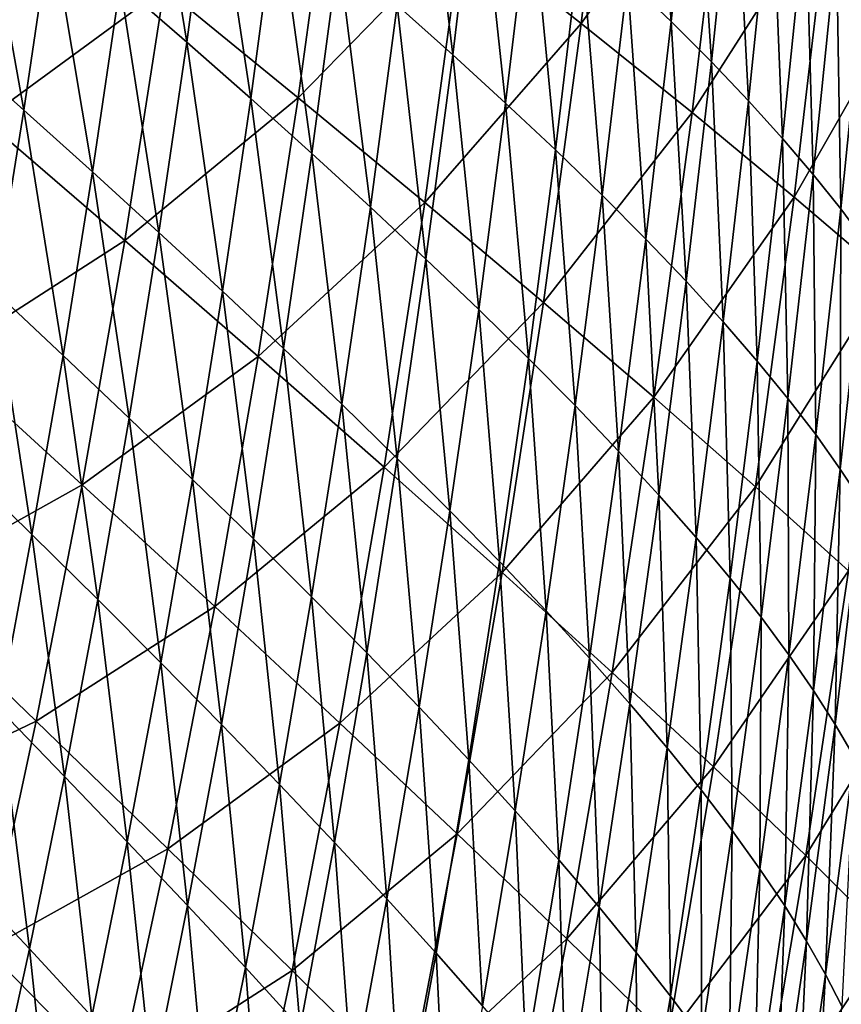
# Model space of a CAD drawing. Header units: millimetres. Extents: x -300 to 300, y -500 to 500.
# Tile 341 of 656: x 231 to 271, y -245 to -198. Entities that reach past the tile are written whole.
import ezdxf

# ---------------------------------------------------------------- set-up
doc = ezdxf.new("R2010")
doc.units = ezdxf.units.MM
doc.header["$LTSCALE"] = 81.481481
doc.layers.add('19', color=7, linetype='CONTINUOUS')
doc.layers.add('21', color=7, linetype='CONTINUOUS')

msp = doc.modelspace()

# ---------------------------------------------------------------- linework, layer by layer
at = {"layer": '19', "color": 7, "linetype": 'CONTINUOUS'}
for points in [[(258.147, -197.935, 44.77), (259.815, -183.974, 44.637), (252.374, -193.381, 47.672), (258.147, -197.935, 44.77)], [(258.147, -197.935, 44.77), (265.2, -188.022, 41.556), (259.815, -183.974, 44.637), (258.147, -197.935, 44.77)], [(263.514, -202.262, 41.686), (265.2, -188.022, 41.556), (258.147, -197.935, 44.77), (263.514, -202.262, 41.686)], [(263.514, -202.262, 41.686), (270.156, -191.856, 38.29), (265.2, -188.022, 41.556), (263.514, -202.262, 41.686)], [(244.436, -201.543, 50.542), (246.214, -188.606, 50.396), (237.94, -196.236, 53.095), (244.436, -201.543, 50.542)], [(244.436, -201.543, 50.542), (252.374, -193.381, 47.672), (246.214, -188.606, 50.396), (244.436, -201.543, 50.542)], [(229.238, -202.608, 55.634), (231.097, -190.704, 55.48), (222.113, -196.521, 57.855), (229.238, -202.608, 55.634)], [(229.238, -202.608, 55.634), (237.94, -196.236, 53.095), (231.097, -190.704, 55.48), (229.238, -202.608, 55.634)], [(268.458, -206.356, 38.413), (270.156, -191.856, 38.29), (263.514, -202.262, 41.686), (268.458, -206.356, 38.413)], [(268.458, -206.356, 38.413), (274.665, -195.469, 34.831), (270.156, -191.856, 38.29), (268.458, -206.356, 38.413)], [(250.566, -206.62, 47.816), (252.374, -193.381, 47.672), (244.436, -201.543, 50.542), (250.566, -206.62, 47.816)], [(250.566, -206.62, 47.816), (258.147, -197.935, 44.77), (252.374, -193.381, 47.672), (250.566, -206.62, 47.816)], [(272.959, -210.211, 34.947), (274.665, -195.469, 34.831), (268.458, -206.356, 38.413), (272.959, -210.211, 34.947)], [(236.038, -208.461, 53.249), (237.94, -196.236, 53.095), (229.238, -202.608, 55.634), (236.038, -208.461, 53.249)], [(236.038, -208.461, 53.249), (244.436, -201.543, 50.542), (237.94, -196.236, 53.095), (236.038, -208.461, 53.249)], [(256.314, -211.458, 44.912), (258.147, -197.935, 44.77), (250.566, -206.62, 47.816), (256.314, -211.458, 44.912)], [(256.314, -211.458, 44.912), (263.514, -202.262, 41.686), (258.147, -197.935, 44.77), (256.314, -211.458, 44.912)], [(242.496, -214.074, 50.696), (244.436, -201.543, 50.542), (236.038, -208.461, 53.249), (242.496, -214.074, 50.696)], [(242.496, -214.074, 50.696), (250.566, -206.62, 47.816), (244.436, -201.543, 50.542), (242.496, -214.074, 50.696)], [(261.661, -216.051, 41.823), (263.514, -202.262, 41.686), (256.314, -211.458, 44.912), (261.661, -216.051, 41.823)], [(261.661, -216.051, 41.823), (268.458, -206.356, 38.413), (263.514, -202.262, 41.686), (261.661, -216.051, 41.823)], [(227.223, -214.137, 55.794), (236.038, -208.461, 53.249), (229.238, -202.608, 55.634), (227.223, -214.137, 55.794)], [(266.59, -220.392, 38.545), (268.458, -206.356, 38.413), (261.661, -216.051, 41.823), (266.59, -220.392, 38.545)], [(266.59, -220.392, 38.545), (272.959, -210.211, 34.947), (268.458, -206.356, 38.413), (266.59, -220.392, 38.545)], [(248.593, -219.439, 47.969), (250.566, -206.62, 47.816), (242.496, -214.074, 50.696), (248.593, -219.439, 47.969)], [(248.593, -219.439, 47.969), (256.314, -211.458, 44.912), (250.566, -206.62, 47.816), (248.593, -219.439, 47.969)], [(233.976, -220.299, 53.411), (236.038, -208.461, 53.249), (227.223, -214.137, 55.794), (233.976, -220.299, 53.411)], [(233.976, -220.299, 53.411), (242.496, -214.074, 50.696), (236.038, -208.461, 53.249), (233.976, -220.299, 53.411)], [(271.082, -224.475, 35.071), (272.959, -210.211, 34.947), (266.59, -220.392, 38.545), (271.082, -224.475, 35.071)], [(254.313, -224.548, 45.061), (256.314, -211.458, 44.912), (248.593, -219.439, 47.969), (254.313, -224.548, 45.061)], [(254.313, -224.548, 45.061), (261.661, -216.051, 41.823), (256.314, -211.458, 44.912), (254.313, -224.548, 45.061)], [(225.049, -225.295, 55.961), (233.976, -220.299, 53.411), (227.223, -214.137, 55.794), (225.049, -225.295, 55.961)], [(240.392, -226.204, 50.858), (242.496, -214.074, 50.696), (233.976, -220.299, 53.411), (240.392, -226.204, 50.858)], [(240.392, -226.204, 50.858), (248.593, -219.439, 47.969), (242.496, -214.074, 50.696), (240.392, -226.204, 50.858)], [(259.638, -229.394, 41.968), (261.661, -216.051, 41.823), (254.313, -224.548, 45.061), (259.638, -229.394, 41.968)], [(259.638, -229.394, 41.968), (266.59, -220.392, 38.545), (261.661, -216.051, 41.823), (259.638, -229.394, 41.968)], [(246.453, -231.844, 48.128), (248.593, -219.439, 47.969), (240.392, -226.204, 50.858), (246.453, -231.844, 48.128)], [(246.453, -231.844, 48.128), (254.313, -224.548, 45.061), (248.593, -219.439, 47.969), (246.453, -231.844, 48.128)], [(231.751, -231.753, 53.579), (233.976, -220.299, 53.411), (225.049, -225.295, 55.961), (231.751, -231.753, 53.579)], [(231.751, -231.753, 53.579), (240.392, -226.204, 50.858), (233.976, -220.299, 53.411), (231.751, -231.753, 53.579)], [(264.549, -233.969, 38.683), (266.59, -220.392, 38.545), (259.638, -229.394, 41.968), (264.549, -233.969, 38.683)], [(264.549, -233.969, 38.683), (271.082, -224.475, 35.071), (266.59, -220.392, 38.545), (264.549, -233.969, 38.683)], [(252.141, -237.211, 45.218), (254.313, -224.548, 45.061), (246.453, -231.844, 48.128), (252.141, -237.211, 45.218)], [(252.141, -237.211, 45.218), (259.638, -229.394, 41.968), (254.313, -224.548, 45.061), (252.141, -237.211, 45.218)], [(269.029, -238.267, 35.201), (271.082, -224.475, 35.071), (264.549, -233.969, 38.683), (269.029, -238.267, 35.201)], [(269.029, -238.267, 35.201), (275.119, -228.291, 31.396), (271.082, -224.475, 35.071), (269.029, -238.267, 35.201)], [(222.714, -236.087, 56.134), (231.751, -231.753, 53.579), (225.049, -225.295, 55.961), (222.714, -236.087, 56.134)], [(238.121, -237.937, 51.026), (240.392, -226.204, 50.858), (231.751, -231.753, 53.579), (238.121, -237.937, 51.026)], [(238.121, -237.937, 51.026), (246.453, -231.844, 48.128), (240.392, -226.204, 50.858), (238.121, -237.937, 51.026)], [(273.061, -242.28, 31.516), (275.119, -228.291, 31.396), (269.029, -238.267, 35.201), (273.061, -242.28, 31.516)], [(257.439, -242.297, 42.119), (259.638, -229.394, 41.968), (252.141, -237.211, 45.218), (257.439, -242.297, 42.119)], [(257.439, -242.297, 42.119), (264.549, -233.969, 38.683), (259.638, -229.394, 41.968), (257.439, -242.297, 42.119)], [(229.361, -242.827, 53.754), (231.751, -231.753, 53.579), (222.714, -236.087, 56.134), (229.361, -242.827, 53.754)], [(229.361, -242.827, 53.754), (238.121, -237.937, 51.026), (231.751, -231.753, 53.579), (229.361, -242.827, 53.754)], [(244.141, -243.839, 48.295), (246.453, -231.844, 48.128), (238.121, -237.937, 51.026), (244.141, -243.839, 48.295)], [(244.141, -243.839, 48.295), (252.141, -237.211, 45.218), (246.453, -231.844, 48.128), (244.141, -243.839, 48.295)], [(262.331, -247.094, 38.828), (264.549, -233.969, 38.683), (257.439, -242.297, 42.119), (262.331, -247.094, 38.828)], [(262.331, -247.094, 38.828), (269.029, -238.267, 35.201), (264.549, -233.969, 38.683), (262.331, -247.094, 38.828)], [(249.794, -249.452, 45.381), (252.141, -237.211, 45.218), (244.141, -243.839, 48.295), (249.794, -249.452, 45.381)], [(249.794, -249.452, 45.381), (257.439, -242.297, 42.119), (252.141, -237.211, 45.218), (249.794, -249.452, 45.381)], [(235.68, -249.278, 51.2), (238.121, -237.937, 51.026), (229.361, -242.827, 53.754), (235.68, -249.278, 51.2)], [(235.68, -249.278, 51.2), (244.141, -243.839, 48.295), (238.121, -237.937, 51.026), (235.68, -249.278, 51.2)], [(266.797, -251.595, 35.338), (269.029, -238.267, 35.201), (262.331, -247.094, 38.828), (266.797, -251.595, 35.338)], [(266.797, -251.595, 35.338), (273.061, -242.28, 31.516), (269.029, -238.267, 35.201), (266.797, -251.595, 35.338)], [(255.064, -254.765, 42.277), (257.439, -242.297, 42.119), (249.794, -249.452, 45.381), (255.064, -254.765, 42.277)], [(255.064, -254.765, 42.277), (262.331, -247.094, 38.828), (257.439, -242.297, 42.119), (255.064, -254.765, 42.277)], [(270.822, -255.791, 31.642), (273.061, -242.28, 31.516), (266.797, -251.595, 35.338), (270.822, -255.791, 31.642)], [(226.802, -253.526, 53.934), (235.68, -249.278, 51.2), (229.361, -242.827, 53.754), (226.802, -253.526, 53.934)], [(241.655, -255.43, 48.467), (244.141, -243.839, 48.295), (235.68, -249.278, 51.2), (241.655, -255.43, 48.467)], [(241.655, -255.43, 48.467), (249.794, -249.452, 45.381), (244.141, -243.839, 48.295), (241.655, -255.43, 48.467)]]:
    msp.add_3dface(points, dxfattribs=at)
at = {"layer": '21', "color": 7, "linetype": 'CONTINUOUS'}
for points in [[(260.382, -195.822, 26.466), (261.521, -185.122, 26.402), (262.493, -197.85, 24.934), (260.382, -195.822, 26.466)], [(262.493, -197.85, 24.934), (261.521, -185.122, 26.402), (263.632, -187.052, 24.877), (262.493, -197.85, 24.934)], [(235.815, -196.034, 37.95), (237.073, -186.712, 37.853), (239.038, -198.842, 36.65), (235.815, -196.034, 37.95)], [(239.038, -198.842, 36.65), (237.073, -186.712, 37.853), (240.307, -189.397, 36.554), (239.038, -198.842, 36.65)], [(249.226, -197.049, 32.445), (250.436, -187.022, 32.36), (251.926, -199.461, 31.008), (249.226, -197.049, 32.445)], [(251.926, -199.461, 31.008), (250.436, -187.022, 32.36), (253.142, -189.323, 30.926), (251.926, -199.461, 31.008)], [(262.493, -197.85, 24.934), (263.632, -187.052, 24.877), (264.447, -199.808, 23.387), (262.493, -197.85, 24.934)], [(264.447, -199.808, 23.387), (263.632, -187.052, 24.877), (265.585, -188.917, 23.337), (264.447, -199.808, 23.387)], [(264.447, -199.808, 23.387), (265.585, -188.917, 23.337), (266.244, -201.695, 21.827), (264.447, -199.808, 23.387)], [(266.244, -201.695, 21.827), (265.585, -188.917, 23.337), (267.381, -190.715, 21.786), (266.244, -201.695, 21.827)], [(239.038, -198.842, 36.65), (240.307, -189.397, 36.554), (242.134, -201.58, 35.314), (239.038, -198.842, 36.65)], [(242.134, -201.58, 35.314), (240.307, -189.397, 36.554), (243.413, -192.016, 35.22), (242.134, -201.58, 35.314)], [(251.926, -199.461, 31.008), (253.142, -189.323, 30.926), (254.483, -201.802, 29.542), (251.926, -199.461, 31.008)], [(254.483, -201.802, 29.542), (253.142, -189.323, 30.926), (255.703, -191.557, 29.465), (254.483, -201.802, 29.542)], [(227.694, -199.065, 40.54), (229.007, -190.21, 40.437), (231.143, -202.138, 39.315), (227.694, -199.065, 40.54)], [(231.143, -202.138, 39.315), (229.007, -190.21, 40.437), (232.471, -193.156, 39.213), (231.143, -202.138, 39.315)], [(266.244, -201.695, 21.827), (267.381, -190.715, 21.786), (267.887, -203.511, 20.259), (266.244, -201.695, 21.827)], [(267.887, -203.511, 20.259), (267.381, -190.715, 21.786), (269.022, -192.447, 20.227), (267.887, -203.511, 20.259)], [(254.483, -201.802, 29.542), (255.703, -191.557, 29.465), (256.895, -204.071, 28.049), (254.483, -201.802, 29.542)], [(256.895, -204.071, 28.049), (255.703, -191.557, 29.465), (258.118, -193.724, 27.977), (256.895, -204.071, 28.049)], [(242.134, -201.58, 35.314), (243.413, -192.016, 35.22), (245.1, -204.246, 33.941), (242.134, -201.58, 35.314)], [(245.1, -204.246, 33.941), (243.413, -192.016, 35.22), (246.387, -194.567, 33.849), (245.1, -204.246, 33.941)], [(267.887, -203.511, 20.259), (269.022, -192.447, 20.227), (269.376, -205.256, 18.686), (267.887, -203.511, 20.259)], [(269.376, -205.256, 18.686), (269.022, -192.447, 20.227), (270.507, -194.112, 18.665), (269.376, -205.256, 18.686)], [(231.143, -202.138, 39.315), (232.471, -193.156, 39.213), (234.475, -205.138, 38.052), (231.143, -202.138, 39.315)], [(234.475, -205.138, 38.052), (232.471, -193.156, 39.213), (235.815, -196.034, 37.95), (234.475, -205.138, 38.052)], [(256.895, -204.071, 28.049), (258.118, -193.724, 27.977), (259.157, -206.267, 26.532), (256.895, -204.071, 28.049)], [(259.157, -206.267, 26.532), (258.118, -193.724, 27.977), (260.382, -195.822, 26.466), (259.157, -206.267, 26.532)], [(269.376, -205.256, 18.686), (270.507, -194.112, 18.665), (270.712, -206.928, 17.112), (269.376, -205.256, 18.686)], [(270.712, -206.928, 17.112), (270.507, -194.112, 18.665), (271.839, -195.71, 17.103), (270.712, -206.928, 17.112)], [(245.1, -204.246, 33.941), (246.387, -194.567, 33.849), (247.931, -206.84, 32.533), (245.1, -204.246, 33.941)], [(247.931, -206.84, 32.533), (246.387, -194.567, 33.849), (249.226, -197.049, 32.445), (247.931, -206.84, 32.533)], [(234.475, -205.138, 38.052), (235.815, -196.034, 37.95), (237.685, -208.066, 36.75), (234.475, -205.138, 38.052)], [(237.685, -208.066, 36.75), (235.815, -196.034, 37.95), (239.038, -198.842, 36.65), (237.685, -208.066, 36.75)], [(259.157, -206.267, 26.532), (260.382, -195.822, 26.466), (261.267, -208.389, 24.993), (259.157, -206.267, 26.532)], [(261.267, -208.389, 24.993), (260.382, -195.822, 26.466), (262.493, -197.85, 24.934), (261.267, -208.389, 24.993)], [(270.712, -206.928, 17.112), (271.839, -195.71, 17.103), (271.898, -208.529, 15.541), (270.712, -206.928, 17.112)], [(247.931, -206.84, 32.533), (249.226, -197.049, 32.445), (250.624, -209.359, 31.092), (247.931, -206.84, 32.533)], [(250.624, -209.359, 31.092), (249.226, -197.049, 32.445), (251.926, -199.461, 31.008), (250.624, -209.359, 31.092)], [(261.267, -208.389, 24.993), (262.493, -197.85, 24.934), (263.221, -210.436, 23.438), (261.267, -208.389, 24.993)], [(263.221, -210.436, 23.438), (262.493, -197.85, 24.934), (264.447, -199.808, 23.387), (263.221, -210.436, 23.438)], [(237.685, -208.066, 36.75), (239.038, -198.842, 36.65), (240.77, -210.919, 35.411), (237.685, -208.066, 36.75)], [(240.77, -210.919, 35.411), (239.038, -198.842, 36.65), (242.134, -201.58, 35.314), (240.77, -210.919, 35.411)], [(229.733, -210.908, 39.421), (227.694, -199.065, 40.54), (231.143, -202.138, 39.315), (229.733, -210.908, 39.421)], [(250.624, -209.359, 31.092), (251.926, -199.461, 31.008), (253.177, -211.802, 29.622), (250.624, -209.359, 31.092)], [(253.177, -211.802, 29.622), (251.926, -199.461, 31.008), (254.483, -201.802, 29.542), (253.177, -211.802, 29.622)], [(263.221, -210.436, 23.438), (264.447, -199.808, 23.387), (265.02, -212.408, 21.869), (263.221, -210.436, 23.438)], [(265.02, -212.408, 21.869), (264.447, -199.808, 23.387), (266.244, -201.695, 21.827), (265.02, -212.408, 21.869)], [(240.77, -210.919, 35.411), (242.134, -201.58, 35.314), (243.726, -213.697, 34.036), (240.77, -210.919, 35.411)], [(243.726, -213.697, 34.036), (242.134, -201.58, 35.314), (245.1, -204.246, 33.941), (243.726, -213.697, 34.036)], [(253.177, -211.802, 29.622), (254.483, -201.802, 29.542), (255.584, -214.17, 28.123), (253.177, -211.802, 29.622)], [(255.584, -214.17, 28.123), (254.483, -201.802, 29.542), (256.895, -204.071, 28.049), (255.584, -214.17, 28.123)], [(265.02, -212.408, 21.869), (266.244, -201.695, 21.827), (266.665, -214.304, 20.291), (265.02, -212.408, 21.869)], [(266.665, -214.304, 20.291), (266.244, -201.695, 21.827), (267.887, -203.511, 20.259), (266.665, -214.304, 20.291)], [(229.733, -210.908, 39.421), (231.143, -202.138, 39.315), (233.05, -214.028, 38.156), (229.733, -210.908, 39.421)], [(233.05, -214.028, 38.156), (231.143, -202.138, 39.315), (234.475, -205.138, 38.052), (233.05, -214.028, 38.156)], [(266.665, -214.304, 20.291), (267.887, -203.511, 20.259), (268.157, -216.124, 18.707), (266.665, -214.304, 20.291)], [(268.157, -216.124, 18.707), (267.887, -203.511, 20.259), (269.376, -205.256, 18.686), (268.157, -216.124, 18.707)], [(255.584, -214.17, 28.123), (256.895, -204.071, 28.049), (257.844, -216.46, 26.6), (255.584, -214.17, 28.123)], [(257.844, -216.46, 26.6), (256.895, -204.071, 28.049), (259.157, -206.267, 26.532), (257.844, -216.46, 26.6)], [(243.726, -213.697, 34.036), (245.1, -204.246, 33.941), (246.549, -216.397, 32.625), (243.726, -213.697, 34.036)], [(246.549, -216.397, 32.625), (245.1, -204.246, 33.941), (247.931, -206.84, 32.533), (246.549, -216.397, 32.625)], [(233.05, -214.028, 38.156), (234.475, -205.138, 38.052), (236.247, -217.07, 36.853), (233.05, -214.028, 38.156)], [(236.247, -217.07, 36.853), (234.475, -205.138, 38.052), (237.685, -208.066, 36.75), (236.247, -217.07, 36.853)], [(268.157, -216.124, 18.707), (269.376, -205.256, 18.686), (269.498, -217.868, 17.121), (268.157, -216.124, 18.707)], [(269.498, -217.868, 17.121), (269.376, -205.256, 18.686), (270.712, -206.928, 17.112), (269.498, -217.868, 17.121)], [(257.844, -216.46, 26.6), (259.157, -206.267, 26.532), (259.953, -218.672, 25.055), (257.844, -216.46, 26.6)], [(259.953, -218.672, 25.055), (259.157, -206.267, 26.532), (261.267, -208.389, 24.993), (259.953, -218.672, 25.055)], [(246.549, -216.397, 32.625), (247.931, -206.84, 32.533), (249.236, -219.019, 31.18), (246.549, -216.397, 32.625)], [(249.236, -219.019, 31.18), (247.931, -206.84, 32.533), (250.624, -209.359, 31.092), (249.236, -219.019, 31.18)], [(269.498, -217.868, 17.121), (270.712, -206.928, 17.112), (270.688, -219.535, 15.536), (269.498, -217.868, 17.121)], [(270.688, -219.535, 15.536), (270.712, -206.928, 17.112), (271.898, -208.529, 15.541), (270.688, -219.535, 15.536)], [(236.247, -217.07, 36.853), (237.685, -208.066, 36.75), (239.321, -220.035, 35.512), (236.247, -217.07, 36.853)], [(239.321, -220.035, 35.512), (237.685, -208.066, 36.75), (240.77, -210.919, 35.411), (239.321, -220.035, 35.512)], [(259.953, -218.672, 25.055), (261.267, -208.389, 24.993), (261.907, -220.804, 23.491), (259.953, -218.672, 25.055)], [(261.907, -220.804, 23.491), (261.267, -208.389, 24.993), (263.221, -210.436, 23.438), (261.907, -220.804, 23.491)], [(270.688, -219.535, 15.536), (271.898, -208.529, 15.541), (271.734, -221.126, 13.954), (270.688, -219.535, 15.536)], [(249.236, -219.019, 31.18), (250.624, -209.359, 31.092), (251.782, -221.561, 29.705), (249.236, -219.019, 31.18)], [(251.782, -221.561, 29.705), (250.624, -209.359, 31.092), (253.177, -211.802, 29.622), (251.782, -221.561, 29.705)], [(228.238, -219.469, 39.53), (229.733, -210.908, 39.421), (231.54, -222.703, 38.264), (228.238, -219.469, 39.53)], [(231.54, -222.703, 38.264), (229.733, -210.908, 39.421), (233.05, -214.028, 38.156), (231.54, -222.703, 38.264)], [(261.907, -220.804, 23.491), (263.221, -210.436, 23.438), (263.707, -222.857, 21.913), (261.907, -220.804, 23.491)], [(263.707, -222.857, 21.913), (263.221, -210.436, 23.438), (265.02, -212.408, 21.869), (263.707, -222.857, 21.913)], [(239.321, -220.035, 35.512), (240.77, -210.919, 35.411), (242.266, -222.919, 34.134), (239.321, -220.035, 35.512)], [(242.266, -222.919, 34.134), (240.77, -210.919, 35.411), (243.726, -213.697, 34.036), (242.266, -222.919, 34.134)], [(251.782, -221.561, 29.705), (253.177, -211.802, 29.622), (254.186, -224.023, 28.201), (251.782, -221.561, 29.705)], [(254.186, -224.023, 28.201), (253.177, -211.802, 29.622), (255.584, -214.17, 28.123), (254.186, -224.023, 28.201)], [(263.707, -222.857, 21.913), (265.02, -212.408, 21.869), (265.354, -224.829, 20.325), (263.707, -222.857, 21.913)], [(265.354, -224.829, 20.325), (265.02, -212.408, 21.869), (266.665, -214.304, 20.291), (265.354, -224.829, 20.325)], [(242.266, -222.919, 34.134), (243.726, -213.697, 34.036), (245.08, -225.723, 32.719), (242.266, -222.919, 34.134)], [(245.08, -225.723, 32.719), (243.726, -213.697, 34.036), (246.549, -216.397, 32.625), (245.08, -225.723, 32.719)], [(231.54, -222.703, 38.264), (233.05, -214.028, 38.156), (234.724, -225.857, 36.959), (231.54, -222.703, 38.264)], [(234.724, -225.857, 36.959), (233.05, -214.028, 38.156), (236.247, -217.07, 36.853), (234.724, -225.857, 36.959)], [(254.186, -224.023, 28.201), (255.584, -214.17, 28.123), (256.442, -226.404, 26.671), (254.186, -224.023, 28.201)], [(256.442, -226.404, 26.671), (255.584, -214.17, 28.123), (257.844, -216.46, 26.6), (256.442, -226.404, 26.671)], [(265.354, -224.829, 20.325), (266.665, -214.304, 20.291), (266.85, -226.721, 18.729), (265.354, -224.829, 20.325)], [(266.85, -226.721, 18.729), (266.665, -214.304, 20.291), (268.157, -216.124, 18.707), (266.85, -226.721, 18.729)], [(266.85, -226.721, 18.729), (268.157, -216.124, 18.707), (268.194, -228.531, 17.13), (266.85, -226.721, 18.729)], [(268.194, -228.531, 17.13), (268.157, -216.124, 18.707), (269.498, -217.868, 17.121), (268.194, -228.531, 17.13)], [(245.08, -225.723, 32.719), (246.549, -216.397, 32.625), (247.759, -228.444, 31.27), (245.08, -225.723, 32.719)], [(247.759, -228.444, 31.27), (246.549, -216.397, 32.625), (249.236, -219.019, 31.18), (247.759, -228.444, 31.27)], [(256.442, -226.404, 26.671), (257.844, -216.46, 26.6), (258.549, -228.701, 25.118), (256.442, -226.404, 26.671)], [(258.549, -228.701, 25.118), (257.844, -216.46, 26.6), (259.953, -218.672, 25.055), (258.549, -228.701, 25.118)], [(234.724, -225.857, 36.959), (236.247, -217.07, 36.853), (237.784, -228.929, 35.616), (234.724, -225.857, 36.959)], [(237.784, -228.929, 35.616), (236.247, -217.07, 36.853), (239.321, -220.035, 35.512), (237.784, -228.929, 35.616)], [(268.194, -228.531, 17.13), (269.498, -217.868, 17.121), (269.389, -230.26, 15.532), (268.194, -228.531, 17.13)], [(269.389, -230.26, 15.532), (269.498, -217.868, 17.121), (270.688, -219.535, 15.536), (269.389, -230.26, 15.532)], [(247.759, -228.444, 31.27), (249.236, -219.019, 31.18), (250.299, -231.081, 29.79), (247.759, -228.444, 31.27)], [(250.299, -231.081, 29.79), (249.236, -219.019, 31.18), (251.782, -221.561, 29.705), (250.299, -231.081, 29.79)], [(258.549, -228.701, 25.118), (259.953, -218.672, 25.055), (260.503, -230.914, 23.546), (258.549, -228.701, 25.118)], [(260.503, -230.914, 23.546), (259.953, -218.672, 25.055), (261.907, -220.804, 23.491), (260.503, -230.914, 23.546)], [(229.945, -231.167, 38.375), (228.238, -219.469, 39.53), (231.54, -222.703, 38.264), (229.945, -231.167, 38.375)], [(269.389, -230.26, 15.532), (270.688, -219.535, 15.536), (270.44, -231.908, 13.935), (269.389, -230.26, 15.532)], [(270.44, -231.908, 13.935), (270.688, -219.535, 15.536), (271.734, -221.126, 13.954), (270.44, -231.908, 13.935)], [(237.784, -228.929, 35.616), (239.321, -220.035, 35.512), (240.719, -231.916, 34.235), (237.784, -228.929, 35.616)], [(240.719, -231.916, 34.235), (239.321, -220.035, 35.512), (242.266, -222.919, 34.134), (240.719, -231.916, 34.235)], [(260.503, -230.914, 23.546), (261.907, -220.804, 23.491), (262.304, -233.043, 21.959), (260.503, -230.914, 23.546)], [(262.304, -233.043, 21.959), (261.907, -220.804, 23.491), (263.707, -222.857, 21.913), (262.304, -233.043, 21.959)], [(270.44, -231.908, 13.935), (271.734, -221.126, 13.954), (271.355, -233.476, 12.338), (270.44, -231.908, 13.935)], [(250.299, -231.081, 29.79), (251.782, -221.561, 29.705), (252.698, -233.633, 28.281), (250.299, -231.081, 29.79)], [(252.698, -233.633, 28.281), (251.782, -221.561, 29.705), (254.186, -224.023, 28.201), (252.698, -233.633, 28.281)], [(229.945, -231.167, 38.375), (231.54, -222.703, 38.264), (233.113, -234.428, 37.068), (229.945, -231.167, 38.375)], [(233.113, -234.428, 37.068), (231.54, -222.703, 38.264), (234.724, -225.857, 36.959), (233.113, -234.428, 37.068)], [(240.719, -231.916, 34.235), (242.266, -222.919, 34.134), (243.523, -234.819, 32.816), (240.719, -231.916, 34.235)], [(243.523, -234.819, 32.816), (242.266, -222.919, 34.134), (245.08, -225.723, 32.719), (243.523, -234.819, 32.816)], [(262.304, -233.043, 21.959), (263.707, -222.857, 21.913), (263.953, -235.088, 20.359), (262.304, -233.043, 21.959)], [(263.953, -235.088, 20.359), (263.707, -222.857, 21.913), (265.354, -224.829, 20.325), (263.953, -235.088, 20.359)], [(252.698, -233.633, 28.281), (254.186, -224.023, 28.201), (254.951, -236.099, 26.745), (252.698, -233.633, 28.281)], [(254.951, -236.099, 26.745), (254.186, -224.023, 28.201), (256.442, -226.404, 26.671), (254.951, -236.099, 26.745)], [(263.953, -235.088, 20.359), (265.354, -224.829, 20.325), (265.451, -237.047, 18.752), (263.953, -235.088, 20.359)], [(265.451, -237.047, 18.752), (265.354, -224.829, 20.325), (266.85, -226.721, 18.729), (265.451, -237.047, 18.752)], [(233.113, -234.428, 37.068), (234.724, -225.857, 36.959), (236.16, -237.603, 35.722), (233.113, -234.428, 37.068)], [(236.16, -237.603, 35.722), (234.724, -225.857, 36.959), (237.784, -228.929, 35.616), (236.16, -237.603, 35.722)], [(243.523, -234.819, 32.816), (245.08, -225.723, 32.719), (246.193, -237.635, 31.364), (243.523, -234.819, 32.816)], [(246.193, -237.635, 31.364), (245.08, -225.723, 32.719), (247.759, -228.444, 31.27), (246.193, -237.635, 31.364)], [(254.951, -236.099, 26.745), (256.442, -226.404, 26.671), (257.055, -238.478, 25.184), (254.951, -236.099, 26.745)], [(257.055, -238.478, 25.184), (256.442, -226.404, 26.671), (258.549, -228.701, 25.118), (257.055, -238.478, 25.184)], [(265.451, -237.047, 18.752), (266.85, -226.721, 18.729), (266.799, -238.92, 17.14), (265.451, -237.047, 18.752)], [(266.799, -238.92, 17.14), (266.85, -226.721, 18.729), (268.194, -228.531, 17.13), (266.799, -238.92, 17.14)], [(246.193, -237.635, 31.364), (247.759, -228.444, 31.27), (248.726, -240.363, 29.878), (246.193, -237.635, 31.364)], [(248.726, -240.363, 29.878), (247.759, -228.444, 31.27), (250.299, -231.081, 29.79), (248.726, -240.363, 29.878)], [(266.799, -238.92, 17.14), (268.194, -228.531, 17.13), (267.998, -240.707, 15.527), (266.799, -238.92, 17.14)], [(267.998, -240.707, 15.527), (268.194, -228.531, 17.13), (269.389, -230.26, 15.532), (267.998, -240.707, 15.527)], [(236.16, -237.603, 35.722), (237.784, -228.929, 35.616), (239.082, -240.69, 34.338), (236.16, -237.603, 35.722)], [(239.082, -240.69, 34.338), (237.784, -228.929, 35.616), (240.719, -231.916, 34.235), (239.082, -240.69, 34.338)], [(257.055, -238.478, 25.184), (258.549, -228.701, 25.118), (259.008, -240.769, 23.603), (257.055, -238.478, 25.184)], [(259.008, -240.769, 23.603), (258.549, -228.701, 25.118), (260.503, -230.914, 23.546), (259.008, -240.769, 23.603)], [(267.998, -240.707, 15.527), (269.389, -230.26, 15.532), (269.054, -242.409, 13.914), (267.998, -240.707, 15.527)], [(269.054, -242.409, 13.914), (269.389, -230.26, 15.532), (270.44, -231.908, 13.935), (269.054, -242.409, 13.914)], [(259.008, -240.769, 23.603), (260.503, -230.914, 23.546), (260.81, -242.971, 22.006), (259.008, -240.769, 23.603)], [(260.81, -242.971, 22.006), (260.503, -230.914, 23.546), (262.304, -233.043, 21.959), (260.81, -242.971, 22.006)], [(228.263, -239.421, 38.489), (229.945, -231.167, 38.375), (231.415, -242.785, 37.18), (228.263, -239.421, 38.489)], [(231.415, -242.785, 37.18), (229.945, -231.167, 38.375), (233.113, -234.428, 37.068), (231.415, -242.785, 37.18)], [(248.726, -240.363, 29.878), (250.299, -231.081, 29.79), (251.119, -243.002, 28.363), (248.726, -240.363, 29.878)], [(251.119, -243.002, 28.363), (250.299, -231.081, 29.79), (252.698, -233.633, 28.281), (251.119, -243.002, 28.363)], [(239.082, -240.69, 34.338), (240.719, -231.916, 34.235), (241.876, -243.688, 32.917), (239.082, -240.69, 34.338)], [(241.876, -243.688, 32.917), (240.719, -231.916, 34.235), (243.523, -234.819, 32.816), (241.876, -243.688, 32.917)], [(269.054, -242.409, 13.914), (270.44, -231.908, 13.935), (269.974, -244.026, 12.301), (269.054, -242.409, 13.914)], [(269.974, -244.026, 12.301), (270.44, -231.908, 13.935), (271.355, -233.476, 12.338), (269.974, -244.026, 12.301)], [(260.81, -242.971, 22.006), (262.304, -233.043, 21.959), (262.46, -245.083, 20.396), (260.81, -242.971, 22.006)], [(262.46, -245.083, 20.396), (262.304, -233.043, 21.959), (263.953, -235.088, 20.359), (262.46, -245.083, 20.396)], [(251.119, -243.002, 28.363), (252.698, -233.633, 28.281), (253.368, -245.55, 26.82), (251.119, -243.002, 28.363)], [(253.368, -245.55, 26.82), (252.698, -233.633, 28.281), (254.951, -236.099, 26.745), (253.368, -245.55, 26.82)], [(269.974, -244.026, 12.301), (271.355, -233.476, 12.338), (270.765, -245.558, 10.686), (269.974, -244.026, 12.301)], [(231.415, -242.785, 37.18), (233.113, -234.428, 37.068), (234.447, -246.06, 35.832), (231.415, -242.785, 37.18)], [(234.447, -246.06, 35.832), (233.113, -234.428, 37.068), (236.16, -237.603, 35.722), (234.447, -246.06, 35.832)], [(241.876, -243.688, 32.917), (243.523, -234.819, 32.816), (244.537, -246.595, 31.459), (241.876, -243.688, 32.917)], [(244.537, -246.595, 31.459), (243.523, -234.819, 32.816), (246.193, -237.635, 31.364), (244.537, -246.595, 31.459)], [(262.46, -245.083, 20.396), (263.953, -235.088, 20.359), (263.961, -247.106, 18.776), (262.46, -245.083, 20.396)], [(263.961, -247.106, 18.776), (263.953, -235.088, 20.359), (265.451, -237.047, 18.752), (263.961, -247.106, 18.776)], [(253.368, -245.55, 26.82), (254.951, -236.099, 26.745), (255.469, -248.007, 25.252), (253.368, -245.55, 26.82)], [(255.469, -248.007, 25.252), (254.951, -236.099, 26.745), (257.055, -238.478, 25.184), (255.469, -248.007, 25.252)], [(263.961, -247.106, 18.776), (265.451, -237.047, 18.752), (265.312, -249.038, 17.15), (263.961, -247.106, 18.776)], [(265.312, -249.038, 17.15), (265.451, -237.047, 18.752), (266.799, -238.92, 17.14), (265.312, -249.038, 17.15)], [(234.447, -246.06, 35.832), (236.16, -237.603, 35.722), (237.356, -249.242, 34.445), (234.447, -246.06, 35.832)], [(237.356, -249.242, 34.445), (236.16, -237.603, 35.722), (239.082, -240.69, 34.338), (237.356, -249.242, 34.445)], [(244.537, -246.595, 31.459), (246.193, -237.635, 31.364), (247.062, -249.41, 29.969), (244.537, -246.595, 31.459)], [(247.062, -249.41, 29.969), (246.193, -237.635, 31.364), (248.726, -240.363, 29.878), (247.062, -249.41, 29.969)], [(255.469, -248.007, 25.252), (257.055, -238.478, 25.184), (257.421, -250.371, 23.662), (255.469, -248.007, 25.252)], [(257.421, -250.371, 23.662), (257.055, -238.478, 25.184), (259.008, -240.769, 23.603), (257.421, -250.371, 23.662)], [(265.312, -249.038, 17.15), (266.799, -238.92, 17.14), (266.515, -250.879, 15.523), (265.312, -249.038, 17.15)], [(266.515, -250.879, 15.523), (266.799, -238.92, 17.14), (267.998, -240.707, 15.527), (266.515, -250.879, 15.523)], [(229.627, -250.931, 37.295), (228.263, -239.421, 38.489), (231.415, -242.785, 37.18), (229.627, -250.931, 37.295)], [(247.062, -249.41, 29.969), (248.726, -240.363, 29.878), (249.448, -252.131, 28.447), (247.062, -249.41, 29.969)], [(249.448, -252.131, 28.447), (248.726, -240.363, 29.878), (251.119, -243.002, 28.363), (249.448, -252.131, 28.447)], [(237.356, -249.242, 34.445), (239.082, -240.69, 34.338), (240.138, -252.331, 33.019), (237.356, -249.242, 34.445)], [(240.138, -252.331, 33.019), (239.082, -240.69, 34.338), (241.876, -243.688, 32.917), (240.138, -252.331, 33.019)], [(257.421, -250.371, 23.662), (259.008, -240.769, 23.603), (259.222, -252.641, 22.054), (257.421, -250.371, 23.662)], [(259.222, -252.641, 22.054), (259.008, -240.769, 23.603), (260.81, -242.971, 22.006), (259.222, -252.641, 22.054)], [(266.515, -250.879, 15.523), (267.998, -240.707, 15.527), (267.576, -252.631, 13.894), (266.515, -250.879, 15.523)], [(267.576, -252.631, 13.894), (267.998, -240.707, 15.527), (269.054, -242.409, 13.914), (267.576, -252.631, 13.894)], [(229.627, -250.931, 37.295), (231.415, -242.785, 37.18), (232.644, -254.3, 35.944), (229.627, -250.931, 37.295)], [(232.644, -254.3, 35.944), (231.415, -242.785, 37.18), (234.447, -246.06, 35.832), (232.644, -254.3, 35.944)], [(267.576, -252.631, 13.894), (269.054, -242.409, 13.914), (268.501, -254.293, 12.264), (267.576, -252.631, 13.894)], [(268.501, -254.293, 12.264), (269.054, -242.409, 13.914), (269.974, -244.026, 12.301), (268.501, -254.293, 12.264)], [(249.448, -252.131, 28.447), (251.119, -243.002, 28.363), (251.692, -254.758, 26.897), (249.448, -252.131, 28.447)], [(251.692, -254.758, 26.897), (251.119, -243.002, 28.363), (253.368, -245.55, 26.82), (251.692, -254.758, 26.897)], [(259.222, -252.641, 22.054), (260.81, -242.971, 22.006), (260.874, -254.818, 20.433), (259.222, -252.641, 22.054)], [(260.874, -254.818, 20.433), (260.81, -242.971, 22.006), (262.46, -245.083, 20.396), (260.874, -254.818, 20.433)], [(240.138, -252.331, 33.019), (241.876, -243.688, 32.917), (242.788, -255.325, 31.557), (240.138, -252.331, 33.019)], [(242.788, -255.325, 31.557), (241.876, -243.688, 32.917), (244.537, -246.595, 31.459), (242.788, -255.325, 31.557)], [(268.501, -254.293, 12.264), (269.974, -244.026, 12.301), (269.297, -255.866, 10.631), (268.501, -254.293, 12.264)], [(269.297, -255.866, 10.631), (269.974, -244.026, 12.301), (270.765, -245.558, 10.686), (269.297, -255.866, 10.631)], [(260.874, -254.818, 20.433), (262.46, -245.083, 20.396), (262.377, -256.9, 18.801), (260.874, -254.818, 20.433)], [(262.377, -256.9, 18.801), (262.46, -245.083, 20.396), (263.961, -247.106, 18.776), (262.377, -256.9, 18.801)]]:
    msp.add_3dface(points, dxfattribs=at)

doc.saveas('drawing.dxf')
